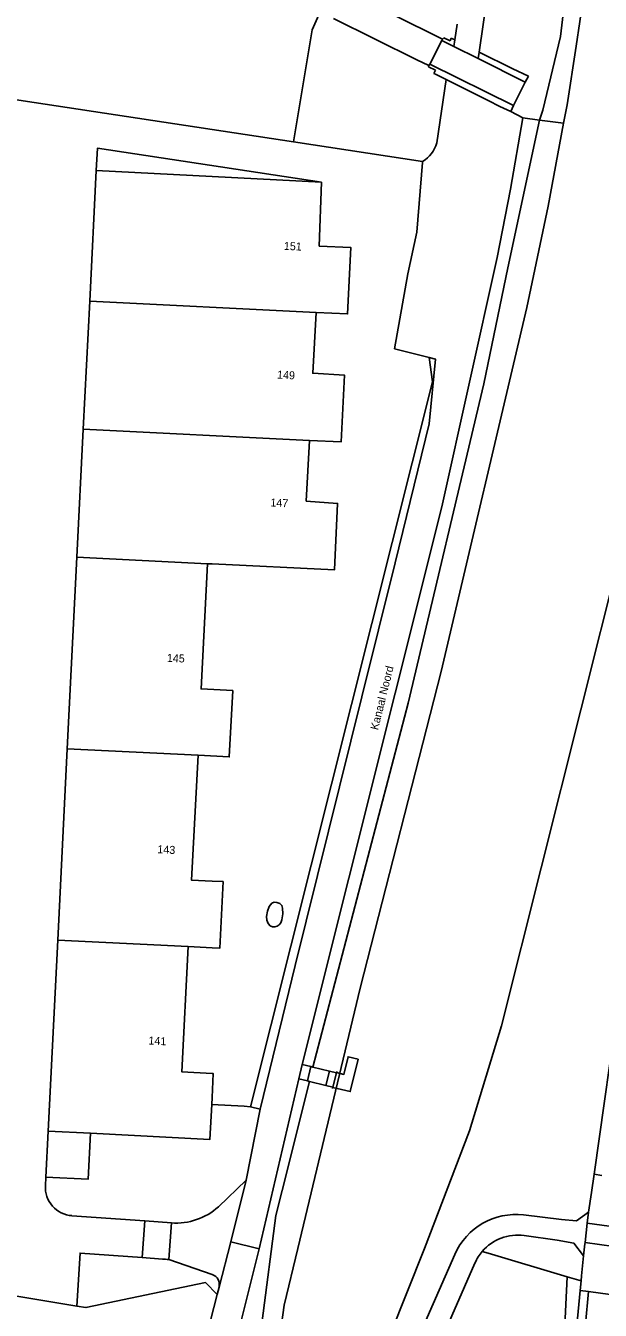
# Model space of a CAD drawing. Extents: x 194485 to 197793, y 468269 to 470822.
# Drawn here: x 194972 to 195058.2, y 470490.8 to 470683.4 of the extents above; entities that cross this region are included whole.
import ezdxf

# ---------------------------------------------------------------- set-up
doc = ezdxf.new("R2010")
doc.units = 0
for name, color, linetype in [('BGT grensvlak begroeid terreindeel', 7, 'Continuous'), ('BGT grensvlak kunstwerkdeel plus 1', 7, 'Continuous'), ('BGT grensvlak onbegroeid terreindeel', 7, 'Continuous'), ('BGT grensvlak onbegroeid terreindeel LR', 7, 'Continuous'), ('BGT grensvlak ondersteunend waterdeel LR', 7, 'Continuous'), ('BGT grensvlak ondersteunend wegdeel', 7, 'Continuous'), ('BGT grensvlak pand op maaiveld', 7, 'Continuous'), ('BGT grensvlak pand op maaiveld LR', 7, 'Continuous'), ('BGT grensvlak waterdeel', 7, 'Continuous'), ('BGT grensvlak wegdeel', 7, 'Continuous'), ('BGT lijnelement scheiding walbescherming', 7, 'Continuous'), ('BGT tekst huisnummerreeks', 7, 'Continuous'), ('BGT tekst openbare ruimte label weg', 7, 'Continuous')]:
    doc.layers.add(name, color=color, linetype=linetype)

msp = doc.modelspace()

# ---------------------------------------------------------------- linework, layer by layer
at = {"layer": 'BGT grensvlak begroeid terreindeel'}
for p, q in [((195053.24, 470690.22), (195052.26, 470681.73)), ((195016.2, 470685.46), (195015.04, 470682.74)), ((195015.04, 470682.74), (195012.22, 470665.94)), ((195052.26, 470681.73), (195049.6, 470670.71)), ((195046.64, 470669.52), (195049.13, 470669.2)), ((195049.6, 470670.71), (195049.13, 470669.2)), ((195014.63, 470525.08), (195010.53, 470508.74)), ((195000.76, 470493.15), (194999.01, 470494.91))]:
    msp.add_line(p, q, dxfattribs=at)
for points in [[(195049.13, 470669.2), (195044.37, 470647.06), (195040.76, 470629.68), (195029.41, 470581.77), (195015.13, 470527.22)], [(195010.53, 470508.74), (195009.59, 470504.95), (195007.54, 470489.2), (195007.16, 470486.7), (195007.8, 470484.68)], [(194999.01, 470494.91), (194981.08, 470491.17), (194979.69, 470491.4)]]:
    msp.add_lwpolyline(points, dxfattribs=at)
at = {"layer": 'BGT grensvlak kunstwerkdeel plus 1'}
for p, q in [((195018.65, 470526.36), (195018.14, 470524.22)), ((195018.66, 470526.39), (195018.65, 470526.36)), ((195018.14, 470524.22), (195018.12, 470524.17))]:
    msp.add_line(p, q, dxfattribs=at)
msp.add_lwpolyline([(195018.12, 470524.17), (195020.73, 470523.54), (195021.91, 470528.4), (195020.41, 470528.77), (195019.77, 470526.12), (195018.66, 470526.39)], dxfattribs=at)
at = {"layer": 'BGT grensvlak onbegroeid terreindeel'}
for p, q in [((194959.14, 470674.01), (195012.22, 470665.94)), ((195012.22, 470665.94), (195031.59, 470662.99)), ((195004.81, 470521.37), (194999.95, 470521.61)), ((195004.81, 470521.37), (195005.77, 470521.26)), ((194975.07, 470510.74), (194975.01, 470509.44)), ((194989.92, 470504.15), (194978.98, 470504.94)), ((194957.52, 470495.02), (194979.69, 470491.4))]:
    msp.add_line(p, q, dxfattribs=at)
for points in [[(195016.44, 470659.88), (194982.79, 470664.99), (194982.62, 470661.67)], [(195008.19, 470549.82), (195008.24, 470549.23), (195008.41, 470548.76), (195008.72, 470548.41), (195009.06, 470548.25), (195009.4, 470548.26), (195009.76, 470548.33), (195010.06, 470548.53), (195010.31, 470548.84), (195010.46, 470549.3), (195010.6, 470550.22), (195010.59, 470551.07), (195010.48, 470551.45), (195010.18, 470551.73), (195009.73, 470551.92), (195009.32, 470551.94), (195008.97, 470551.78), (195008.59, 470551.29), (195008.31, 470550.61), (195008.19, 470549.82)], [(194981.78, 470517.31), (194981.42, 470510.42), (194975.07, 470510.74)], [(195053.29, 470495.8), (195041.43, 470499.33), (195040.54, 470499.59)], [(194989.52, 470498.67), (194980.19, 470499.34), (194979.69, 470491.4)], [(195050.12, 470451.79), (195051.5, 470467.04), (195052.33, 470476.1), (195053.29, 470495.8)]]:
    msp.add_lwpolyline(points, dxfattribs=at)
msp.add_arc((194979.24, 470509.18), 4.24, 176.4178, 266.4304, dxfattribs=at)
at = {"layer": 'BGT grensvlak onbegroeid terreindeel LR'}
msp.add_line((194975.42, 470517.64), (194975.07, 470510.74), dxfattribs=at)
at = {"layer": 'BGT grensvlak ondersteunend waterdeel LR'}
msp.add_line((195049.13, 470669.2), (195052.74, 470668.74), dxfattribs=at)
at = {"layer": 'BGT grensvlak ondersteunend wegdeel'}
for p, q in [((195034.75, 470681.55), (195034.56, 470681.36)), ((195035.71, 470681.11), (195034.75, 470681.55)), ((195035.89, 470681.48), (195035.71, 470681.11)), ((195036.4, 470681.22), (195035.89, 470681.48)), ((195045.14, 470676.9), (195040.06, 470679.41)), ((195045.14, 470676.9), (195047.45, 470675.77)), ((195047.45, 470675.77), (195046.98, 470674.91)), ((195055.36, 470495.19), (195053.29, 470495.8))]:
    msp.add_line(p, q, dxfattribs=at)
at = {"layer": 'BGT grensvlak pand op maaiveld'}
for p, q in [((194981.64, 470642.07), (194982.62, 470661.67)), ((194981.64, 470642.07), (194980.68, 470622.88)), ((194980.68, 470622.88), (194979.72, 470603.68)), ((194979.72, 470603.68), (194978.28, 470574.96)), ((194978.28, 470574.96), (194976.85, 470546.26)), ((194976.85, 470546.26), (194975.42, 470517.64)), ((194975.42, 470517.64), (194981.78, 470517.31))]:
    msp.add_line(p, q, dxfattribs=at)
for points in [[(194982.62, 470661.67), (195000, 470660.75), (195016.44, 470659.88)], [(195016.44, 470659.88), (195016.09, 470650.32), (195020.83, 470650.09), (195020.32, 470640.14), (195015.6, 470640.37)], [(195015.6, 470640.37), (195015.1, 470631.24), (195019.85, 470630.97), (195019.37, 470620.97), (195014.63, 470621.18)], [(195014.63, 470621.18), (195014.13, 470612.09), (195018.82, 470611.73), (195018.36, 470601.77), (195000, 470602.67), (194999.29, 470602.7)], [(194999.29, 470602.7), (194998.35, 470583.92), (195003.11, 470583.67), (195002.57, 470573.72), (194997.89, 470573.97)], [(194996.42, 470545.29), (195000, 470545.11), (195001.16, 470545.05), (195001.64, 470555.03), (195000, 470555.11), (194996.89, 470555.27), (194997.89, 470573.97)], [(194996.42, 470545.29), (194995.47, 470526.51), (195000, 470526.25), (195000.18, 470526.24), (195000, 470522.68), (194999.95, 470521.61)], [(194981.78, 470517.31), (194999.68, 470516.38), (194999.95, 470521.61)]]:
    msp.add_lwpolyline(points, dxfattribs=at)
at = {"layer": 'BGT grensvlak pand op maaiveld LR'}
for p, q in [((194981.64, 470642.07), (195015.6, 470640.37)), ((194980.68, 470622.88), (195014.63, 470621.18)), ((194999.29, 470602.7), (194979.72, 470603.68)), ((194997.89, 470573.97), (194978.28, 470574.96)), ((194996.42, 470545.29), (194976.85, 470546.26))]:
    msp.add_line(p, q, dxfattribs=at)
at = {"layer": 'BGT grensvlak waterdeel'}
for p, q in [((195054.61, 470680.29), (195058.03, 470702.77)), ((195053.25, 470671.49), (195054.61, 470680.29)), ((195053.25, 470671.49), (195052.74, 470668.74)), ((195052.74, 470668.74), (195050.41, 470656.28))]:
    msp.add_line(p, q, dxfattribs=at)
for points in [[(195050.41, 470656.28), (195047.23, 470641.11), (195034.35, 470586.53), (195022.24, 470539.08), (195012.87, 470500), (195010.83, 470491.52), (195009.85, 470484.66)], [(195024.13, 470480.57), (195031.89, 470500), (195038.61, 470517.65), (195043.44, 470533.43), (195061.28, 470604.49), (195065.26, 470625.79)], [(195024.13, 470480.57), (195031.89, 470500), (195038.61, 470517.65), (195043.44, 470533.43), (195061.28, 470604.49), (195065.26, 470625.79)]]:
    msp.add_lwpolyline(points, dxfattribs=at)
at = {"layer": 'BGT grensvlak wegdeel'}
for p, q in [((195044.59, 470710.15), (195040.06, 470679.41)), ((195032.77, 470682.24), (195020.22, 470688.44)), ((195018.23, 470684.45), (195030.74, 470678.25)), ((195036.78, 470683.57), (195036.4, 470681.22)), ((195034.46, 470681.14), (195032.65, 470677.58)), ((195034.56, 470681.36), (195032.77, 470682.24)), ((195034.46, 470681.14), (195034.56, 470681.36)), ((195036.25, 470680.25), (195034.46, 470681.14)), ((195036.4, 470681.22), (195036.25, 470680.25)), ((195039.92, 470678.43), (195036.25, 470680.25)), ((195040.06, 470679.41), (195039.92, 470678.43)), ((195030.74, 470678.25), (195032.54, 470677.38)), ((195032.54, 470677.38), (195032.46, 470677.21)), ((195032.46, 470677.21), (195033.51, 470676.68)), ((195032.54, 470677.38), (195032.65, 470677.58)), ((195032.65, 470677.58), (195045.22, 470671.37)), ((195033.51, 470676.68), (195033.25, 470676.2)), ((195046.98, 470674.91), (195039.92, 470678.43)), ((195033.25, 470676.2), (195033.53, 470676.09)), ((195033.53, 470676.09), (195035.1, 470675.29)), ((195033.73, 470665.78), (195035.1, 470675.29)), ((195035.1, 470675.29), (195041.41, 470672.12)), ((195045.22, 470671.37), (195046.98, 470674.91)), ((195041.41, 470672.12), (195043.18, 470671.26)), ((195043.18, 470671.26), (195044.82, 470670.47)), ((195045.22, 470671.37), (195044.82, 470670.47)), ((195046.64, 470669.52), (195044.77, 470658.86)), ((195044.82, 470670.47), (195046.64, 470669.52)), ((195030.71, 470652.4), (195031.58, 470662.83)), ((195031.58, 470662.83), (195031.59, 470662.99)), ((195044.77, 470658.86), (195042.75, 470648.6)), ((195029.38, 470646.17), (195030.71, 470652.4)), ((195042.75, 470648.6), (195034.45, 470611.2)), ((195029.38, 470646.17), (195027.35, 470634.92)), ((195032.58, 470633.6), (195027.35, 470634.92)), ((195013.52, 470527.6), (195034.45, 470611.2)), ((195061.15, 470538.34), (195057.3, 470511.15)), ((195013.52, 470527.6), (195013, 470525.45)), ((195014.82, 470527.3), (195013.52, 470527.6)), ((195014.82, 470527.3), (195014.31, 470525.15)), ((195015.13, 470527.22), (195014.82, 470527.3)), ((195017.63, 470526.61), (195015.13, 470527.22)), ((195017.63, 470526.61), (195017.08, 470524.48)), ((195017.63, 470526.61), (195018.65, 470526.36)), ((195007.06, 470499.95), (195013, 470525.45)), ((195013, 470525.45), (195014.31, 470525.15)), ((195014.31, 470525.15), (195014.63, 470525.08)), ((195014.63, 470525.08), (195017.08, 470524.48)), ((195017.08, 470524.48), (195018.14, 470524.22)), ((195007.21, 470520.9), (195005.11, 470510.28)), ((195007.21, 470520.9), (195005.77, 470521.26)), ((195057.3, 470511.15), (195056.91, 470508.44)), ((195057.3, 470511.15), (195058.45, 470510.97)), ((195000.96, 470506.28), (195005.11, 470510.28)), ((195005.11, 470510.28), (195002.8, 470501.04)), ((195056.48, 470505.49), (195056.91, 470508.44)), ((195056.28, 470503.83), (195056.48, 470505.49)), ((194989.52, 470498.67), (194989.92, 470504.15)), ((194993.91, 470503.87), (194989.92, 470504.15)), ((194993.51, 470498.37), (194993.91, 470503.87)), ((195055.95, 470500.93), (195056.28, 470503.83)), ((195060.68, 470503.22), (195056.28, 470503.83)), ((195001.04, 470494.25), (195002.8, 470501.04)), ((195007.06, 470499.95), (195002.8, 470501.04)), ((195003.59, 470486.03), (195007.06, 470499.95)), ((195060.26, 470500.3), (195055.95, 470500.93)), ((194992.55, 470498.45), (194989.52, 470498.67)), ((194993.51, 470498.37), (195000.03, 470496.12)), ((195036.4, 470499.15), (195026.07, 470475.68)), ((195039.44, 470497.85), (195028.57, 470473.16)), ((195001.04, 470494.25), (195000.76, 470493.15)), ((195055.22, 470493.75), (195054.1, 470481.86)), ((195055.36, 470495.19), (195055.22, 470493.75)), ((195055.22, 470493.75), (195056.46, 470493.58)), ((195000.76, 470493.15), (194999.23, 470487.09)), ((195056.46, 470493.58), (195059.71, 470493.14))]:
    msp.add_line(p, q, dxfattribs=at)
for points in [[(195032.58, 470633.6), (195033.05, 470629.95), (195005.77, 470521.26)], [(195007.21, 470520.9), (195012.49, 470542.46), (195017.46, 470562.6), (195022.46, 470582.72), (195027.45, 470602.85), (195032.55, 470623.69), (195033.54, 470633.36), (195032.58, 470633.6)], [(195056.48, 470505.49), (195054.65, 470504.15), (195052.41, 470504.37), (195046.73, 470505.05)], [(195055.71, 470498.91), (195054.28, 470500.8), (195051.79, 470501.25), (195046.84, 470501.96)], [(195055.71, 470498.91), (195055.92, 470500.74), (195055.95, 470500.93)], [(195055.71, 470498.91), (195055.57, 470497.43), (195055.43, 470495.95), (195055.36, 470495.19)], [(195046.87, 470424.34), (195048.04, 470428.47), (195048.93, 470431.82), (195049.99, 470436.28), (195050.76, 470440.1), (195051.3, 470443.43), (195052.17, 470449.34), (195052.83, 470454.94), (195053.86, 470465.01), (195054.64, 470473.54), (195055.55, 470483.78), (195056.46, 470493.58)]]:
    msp.add_lwpolyline(points, dxfattribs=at)
for centre, radius, start, end in [((195028.92, 470667.24), 5.02, 302.1335, 343.042), ((194994.6, 470513.36), 9.52, 265.8117, 311.8996), ((195045.56, 470495.12), 10, 83.2505, 156.2381), ((195045.84, 470495.03), 7, 81.8351, 139.3149), ((195045.86, 470495.02), 7.02, 139.366, 156.2338), ((194991.96, 470485.24), 13.22, 83.273, 87.4561), ((194999.52, 470494.64), 1.57, 345.7118, 70.9988)]:
    msp.add_arc(centre, radius, start, end, dxfattribs=at)
at = {"layer": 'BGT lijnelement scheiding walbescherming'}
msp.add_line((195018.09, 470524.03), (195018.7, 470526.54), dxfattribs=at)

# ---------------------------------------------------------------- texts
at = {"layer": 'BGT tekst huisnummerreeks'}
for s, rotation, p in [('151', 357.5, (195010.75, 470649.75)), ('149', 357.1, (195009.73, 470630.45)), ('147', 356.9, (195008.72, 470611.29)), ('145', 357.2, (194993.2, 470588)), ('143', 357.1, (194991.77, 470559.3)), ('141', 357.1, (194990.43, 470530.62))]:
    msp.add_text(s, height=1.2, rotation=rotation, dxfattribs=at).set_placement(p)
at = {"layer": 'BGT tekst openbare ruimte label weg'}
msp.add_text('Kanaal Noord', height=1.2, rotation=76, dxfattribs=at).set_placement((195024.88, 470577.68))

doc.saveas('drawing.dxf')
